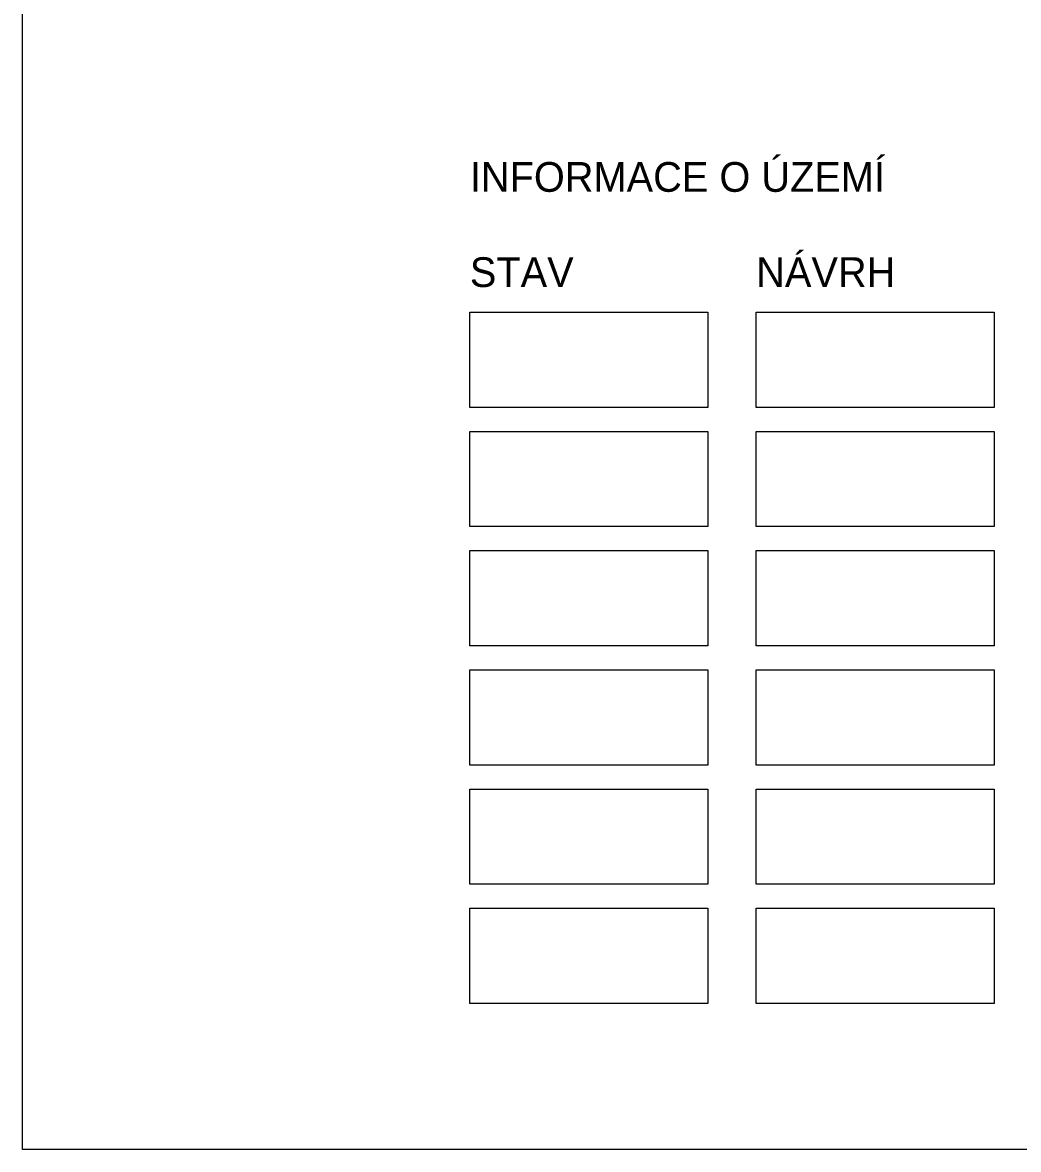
# Model space of a CAD drawing. Extents: x -449577 to -425530, y -1150048 to -1121091.
# Drawn here: x -436459.3 to -436023.8, y -1146652.5 to -1146160 of the extents above; entities that cross this region are included whole.
import ezdxf

# ---------------------------------------------------------------- set-up
doc = ezdxf.new("R2010")
doc.units = 0
doc.layers.add('Vrstva 1', color=7, linetype='Continuous')

msp = doc.modelspace()

# ---------------------------------------------------------------- linework, layer by layer
at = {"layer": 'Vrstva 1'}
for points in [[(-433959.3, -1144652.46), (-433959.3, -1146652.46), (-436459.3, -1146652.46), (-436459.3, -1144652.46)], [(-436263.71, -1146286.62), (-436159.71, -1146286.62), (-436159.71, -1146328.22), (-436263.71, -1146328.22)], [(-436263.71, -1146286.62), (-436159.71, -1146286.62), (-436159.71, -1146328.22), (-436263.71, -1146328.22)], [(-436263.71, -1146286.62), (-436159.71, -1146286.62), (-436159.71, -1146328.22), (-436263.71, -1146328.22)], [(-436263.71, -1146286.62), (-436159.71, -1146286.62), (-436159.71, -1146328.22), (-436263.71, -1146328.22)], [(-436263.71, -1146286.62), (-436159.71, -1146286.62), (-436159.71, -1146328.22), (-436263.71, -1146328.22)], [(-436263.71, -1146286.62), (-436159.71, -1146286.62), (-436159.71, -1146328.22), (-436263.71, -1146328.22)], [(-436263.71, -1146286.62), (-436159.71, -1146286.62), (-436159.71, -1146328.22), (-436263.71, -1146328.22)], [(-436263.71, -1146286.62), (-436159.71, -1146286.62), (-436159.71, -1146328.22), (-436263.71, -1146328.22)], [(-436263.71, -1146286.62), (-436159.71, -1146286.62), (-436159.71, -1146328.22), (-436263.71, -1146328.22)], [(-436263.71, -1146286.62), (-436159.71, -1146286.62), (-436159.71, -1146328.22), (-436263.71, -1146328.22)], [(-436263.71, -1146286.62), (-436159.71, -1146286.62), (-436159.71, -1146328.22), (-436263.71, -1146328.22)], [(-436263.71, -1146286.62), (-436159.71, -1146286.62), (-436159.71, -1146328.22), (-436263.71, -1146328.22)], [(-436263.71, -1146286.62), (-436159.71, -1146286.62), (-436159.71, -1146328.22), (-436263.71, -1146328.22)], [(-436263.71, -1146286.62), (-436159.71, -1146286.62), (-436159.71, -1146328.22), (-436263.71, -1146328.22)], [(-436263.71, -1146286.62), (-436159.71, -1146286.62), (-436159.71, -1146328.22), (-436263.71, -1146328.22)], [(-436263.71, -1146286.62), (-436159.71, -1146286.62), (-436159.71, -1146328.22), (-436263.71, -1146328.22)], [(-436138.51, -1146286.62), (-436034.51, -1146286.62), (-436034.51, -1146328.22), (-436138.51, -1146328.22)], [(-436138.51, -1146286.62), (-436034.51, -1146286.62), (-436034.51, -1146328.22), (-436138.51, -1146328.22)], [(-436138.51, -1146286.62), (-436034.51, -1146286.62), (-436034.51, -1146328.22), (-436138.51, -1146328.22)], [(-436138.51, -1146286.62), (-436034.51, -1146286.62), (-436034.51, -1146328.22), (-436138.51, -1146328.22)], [(-436138.51, -1146286.62), (-436034.51, -1146286.62), (-436034.51, -1146328.22), (-436138.51, -1146328.22)], [(-436138.51, -1146286.62), (-436034.51, -1146286.62), (-436034.51, -1146328.22), (-436138.51, -1146328.22)], [(-436138.51, -1146286.62), (-436034.51, -1146286.62), (-436034.51, -1146328.22), (-436138.51, -1146328.22)], [(-436138.51, -1146286.62), (-436034.51, -1146286.62), (-436034.51, -1146328.22), (-436138.51, -1146328.22)], [(-436138.51, -1146286.62), (-436034.51, -1146286.62), (-436034.51, -1146328.22), (-436138.51, -1146328.22)], [(-436138.51, -1146286.62), (-436034.51, -1146286.62), (-436034.51, -1146328.22), (-436138.51, -1146328.22)], [(-436138.51, -1146286.62), (-436034.51, -1146286.62), (-436034.51, -1146328.22), (-436138.51, -1146328.22)], [(-436138.51, -1146286.62), (-436034.51, -1146286.62), (-436034.51, -1146328.22), (-436138.51, -1146328.22)], [(-436138.51, -1146286.62), (-436034.51, -1146286.62), (-436034.51, -1146328.22), (-436138.51, -1146328.22)], [(-436138.51, -1146286.62), (-436034.51, -1146286.62), (-436034.51, -1146328.22), (-436138.51, -1146328.22)], [(-436138.51, -1146286.62), (-436034.51, -1146286.62), (-436034.51, -1146328.22), (-436138.51, -1146328.22)], [(-436138.51, -1146286.62), (-436034.51, -1146286.62), (-436034.51, -1146328.22), (-436138.51, -1146328.22)], [(-436263.71, -1146338.71), (-436159.71, -1146338.71), (-436159.71, -1146380.31), (-436263.71, -1146380.31)], [(-436263.71, -1146338.71), (-436159.71, -1146338.71), (-436159.71, -1146380.31), (-436263.71, -1146380.31)], [(-436263.71, -1146338.71), (-436159.71, -1146338.71), (-436159.71, -1146380.31), (-436263.71, -1146380.31)], [(-436263.71, -1146338.71), (-436159.71, -1146338.71), (-436159.71, -1146380.31), (-436263.71, -1146380.31)], [(-436263.71, -1146338.71), (-436159.71, -1146338.71), (-436159.71, -1146380.31), (-436263.71, -1146380.31)], [(-436263.71, -1146338.71), (-436159.71, -1146338.71), (-436159.71, -1146380.31), (-436263.71, -1146380.31)], [(-436263.71, -1146338.71), (-436159.71, -1146338.71), (-436159.71, -1146380.31), (-436263.71, -1146380.31)], [(-436263.71, -1146338.71), (-436159.71, -1146338.71), (-436159.71, -1146380.31), (-436263.71, -1146380.31)], [(-436263.71, -1146338.71), (-436159.71, -1146338.71), (-436159.71, -1146380.31), (-436263.71, -1146380.31)], [(-436263.71, -1146338.71), (-436159.71, -1146338.71), (-436159.71, -1146380.31), (-436263.71, -1146380.31)], [(-436263.71, -1146338.71), (-436159.71, -1146338.71), (-436159.71, -1146380.31), (-436263.71, -1146380.31)], [(-436263.71, -1146338.71), (-436159.71, -1146338.71), (-436159.71, -1146380.31), (-436263.71, -1146380.31)], [(-436263.71, -1146338.71), (-436159.71, -1146338.71), (-436159.71, -1146380.31), (-436263.71, -1146380.31)], [(-436263.71, -1146338.71), (-436159.71, -1146338.71), (-436159.71, -1146380.31), (-436263.71, -1146380.31)], [(-436263.71, -1146338.71), (-436159.71, -1146338.71), (-436159.71, -1146380.31), (-436263.71, -1146380.31)], [(-436263.71, -1146338.71), (-436159.71, -1146338.71), (-436159.71, -1146380.31), (-436263.71, -1146380.31)], [(-436138.51, -1146338.71), (-436034.51, -1146338.71), (-436034.51, -1146380.31), (-436138.51, -1146380.31)], [(-436138.51, -1146338.71), (-436034.51, -1146338.71), (-436034.51, -1146380.31), (-436138.51, -1146380.31)], [(-436138.51, -1146338.71), (-436034.51, -1146338.71), (-436034.51, -1146380.31), (-436138.51, -1146380.31)], [(-436138.51, -1146338.71), (-436034.51, -1146338.71), (-436034.51, -1146380.31), (-436138.51, -1146380.31)], [(-436138.51, -1146338.71), (-436034.51, -1146338.71), (-436034.51, -1146380.31), (-436138.51, -1146380.31)], [(-436138.51, -1146338.71), (-436034.51, -1146338.71), (-436034.51, -1146380.31), (-436138.51, -1146380.31)], [(-436138.51, -1146338.71), (-436034.51, -1146338.71), (-436034.51, -1146380.31), (-436138.51, -1146380.31)], [(-436138.51, -1146338.71), (-436034.51, -1146338.71), (-436034.51, -1146380.31), (-436138.51, -1146380.31)], [(-436138.51, -1146338.71), (-436034.51, -1146338.71), (-436034.51, -1146380.31), (-436138.51, -1146380.31)], [(-436138.51, -1146338.71), (-436034.51, -1146338.71), (-436034.51, -1146380.31), (-436138.51, -1146380.31)], [(-436138.51, -1146338.71), (-436034.51, -1146338.71), (-436034.51, -1146380.31), (-436138.51, -1146380.31)], [(-436138.51, -1146338.71), (-436034.51, -1146338.71), (-436034.51, -1146380.31), (-436138.51, -1146380.31)], [(-436138.51, -1146338.71), (-436034.51, -1146338.71), (-436034.51, -1146380.31), (-436138.51, -1146380.31)], [(-436138.51, -1146338.71), (-436034.51, -1146338.71), (-436034.51, -1146380.31), (-436138.51, -1146380.31)], [(-436138.51, -1146338.71), (-436034.51, -1146338.71), (-436034.51, -1146380.31), (-436138.51, -1146380.31)], [(-436138.51, -1146338.71), (-436034.51, -1146338.71), (-436034.51, -1146380.31), (-436138.51, -1146380.31)], [(-436263.71, -1146390.8), (-436159.71, -1146390.8), (-436159.71, -1146432.4), (-436263.71, -1146432.4)], [(-436263.71, -1146390.8), (-436159.71, -1146390.8), (-436159.71, -1146432.4), (-436263.71, -1146432.4)], [(-436263.71, -1146390.8), (-436159.71, -1146390.8), (-436159.71, -1146432.4), (-436263.71, -1146432.4)], [(-436263.71, -1146390.8), (-436159.71, -1146390.8), (-436159.71, -1146432.4), (-436263.71, -1146432.4)], [(-436263.71, -1146390.8), (-436159.71, -1146390.8), (-436159.71, -1146432.4), (-436263.71, -1146432.4)], [(-436263.71, -1146390.8), (-436159.71, -1146390.8), (-436159.71, -1146432.4), (-436263.71, -1146432.4)], [(-436263.71, -1146390.8), (-436159.71, -1146390.8), (-436159.71, -1146432.4), (-436263.71, -1146432.4)], [(-436263.71, -1146390.8), (-436159.71, -1146390.8), (-436159.71, -1146432.4), (-436263.71, -1146432.4)], [(-436263.71, -1146390.8), (-436159.71, -1146390.8), (-436159.71, -1146432.4), (-436263.71, -1146432.4)], [(-436263.71, -1146390.8), (-436159.71, -1146390.8), (-436159.71, -1146432.4), (-436263.71, -1146432.4)], [(-436263.71, -1146390.8), (-436159.71, -1146390.8), (-436159.71, -1146432.4), (-436263.71, -1146432.4)], [(-436263.71, -1146390.8), (-436159.71, -1146390.8), (-436159.71, -1146432.4), (-436263.71, -1146432.4)], [(-436263.71, -1146390.8), (-436159.71, -1146390.8), (-436159.71, -1146432.4), (-436263.71, -1146432.4)], [(-436263.71, -1146390.8), (-436159.71, -1146390.8), (-436159.71, -1146432.4), (-436263.71, -1146432.4)], [(-436263.71, -1146390.8), (-436159.71, -1146390.8), (-436159.71, -1146432.4), (-436263.71, -1146432.4)], [(-436263.71, -1146390.8), (-436159.71, -1146390.8), (-436159.71, -1146432.4), (-436263.71, -1146432.4)], [(-436138.51, -1146390.8), (-436034.51, -1146390.8), (-436034.51, -1146432.4), (-436138.51, -1146432.4)], [(-436138.51, -1146390.8), (-436034.51, -1146390.8), (-436034.51, -1146432.4), (-436138.51, -1146432.4)], [(-436138.51, -1146390.8), (-436034.51, -1146390.8), (-436034.51, -1146432.4), (-436138.51, -1146432.4)], [(-436138.51, -1146390.8), (-436034.51, -1146390.8), (-436034.51, -1146432.4), (-436138.51, -1146432.4)], [(-436138.51, -1146390.8), (-436034.51, -1146390.8), (-436034.51, -1146432.4), (-436138.51, -1146432.4)], [(-436138.51, -1146390.8), (-436034.51, -1146390.8), (-436034.51, -1146432.4), (-436138.51, -1146432.4)], [(-436138.51, -1146390.8), (-436034.51, -1146390.8), (-436034.51, -1146432.4), (-436138.51, -1146432.4)], [(-436138.51, -1146390.8), (-436034.51, -1146390.8), (-436034.51, -1146432.4), (-436138.51, -1146432.4)], [(-436138.51, -1146390.8), (-436034.51, -1146390.8), (-436034.51, -1146432.4), (-436138.51, -1146432.4)], [(-436138.51, -1146390.8), (-436034.51, -1146390.8), (-436034.51, -1146432.4), (-436138.51, -1146432.4)], [(-436138.51, -1146390.8), (-436034.51, -1146390.8), (-436034.51, -1146432.4), (-436138.51, -1146432.4)], [(-436138.51, -1146390.8), (-436034.51, -1146390.8), (-436034.51, -1146432.4), (-436138.51, -1146432.4)], [(-436138.51, -1146390.8), (-436034.51, -1146390.8), (-436034.51, -1146432.4), (-436138.51, -1146432.4)], [(-436138.51, -1146390.8), (-436034.51, -1146390.8), (-436034.51, -1146432.4), (-436138.51, -1146432.4)], [(-436138.51, -1146390.8), (-436034.51, -1146390.8), (-436034.51, -1146432.4), (-436138.51, -1146432.4)], [(-436138.51, -1146390.8), (-436034.51, -1146390.8), (-436034.51, -1146432.4), (-436138.51, -1146432.4)], [(-436263.71, -1146442.89), (-436159.71, -1146442.89), (-436159.71, -1146484.49), (-436263.71, -1146484.49)], [(-436263.71, -1146442.89), (-436159.71, -1146442.89), (-436159.71, -1146484.49), (-436263.71, -1146484.49)], [(-436263.71, -1146442.89), (-436159.71, -1146442.89), (-436159.71, -1146484.49), (-436263.71, -1146484.49)], [(-436263.71, -1146442.89), (-436159.71, -1146442.89), (-436159.71, -1146484.49), (-436263.71, -1146484.49)], [(-436263.71, -1146442.89), (-436159.71, -1146442.89), (-436159.71, -1146484.49), (-436263.71, -1146484.49)], [(-436263.71, -1146442.89), (-436159.71, -1146442.89), (-436159.71, -1146484.49), (-436263.71, -1146484.49)], [(-436263.71, -1146442.89), (-436159.71, -1146442.89), (-436159.71, -1146484.49), (-436263.71, -1146484.49)], [(-436263.71, -1146442.89), (-436159.71, -1146442.89), (-436159.71, -1146484.49), (-436263.71, -1146484.49)], [(-436263.71, -1146442.89), (-436159.71, -1146442.89), (-436159.71, -1146484.49), (-436263.71, -1146484.49)], [(-436263.71, -1146442.89), (-436159.71, -1146442.89), (-436159.71, -1146484.49), (-436263.71, -1146484.49)], [(-436263.71, -1146442.89), (-436159.71, -1146442.89), (-436159.71, -1146484.49), (-436263.71, -1146484.49)], [(-436263.71, -1146442.89), (-436159.71, -1146442.89), (-436159.71, -1146484.49), (-436263.71, -1146484.49)], [(-436263.71, -1146442.89), (-436159.71, -1146442.89), (-436159.71, -1146484.49), (-436263.71, -1146484.49)], [(-436263.71, -1146442.89), (-436159.71, -1146442.89), (-436159.71, -1146484.49), (-436263.71, -1146484.49)], [(-436263.71, -1146442.89), (-436159.71, -1146442.89), (-436159.71, -1146484.49), (-436263.71, -1146484.49)], [(-436263.71, -1146442.89), (-436159.71, -1146442.89), (-436159.71, -1146484.49), (-436263.71, -1146484.49)], [(-436138.51, -1146442.89), (-436034.51, -1146442.89), (-436034.51, -1146484.49), (-436138.51, -1146484.49)], [(-436138.51, -1146442.89), (-436034.51, -1146442.89), (-436034.51, -1146484.49), (-436138.51, -1146484.49)], [(-436138.51, -1146442.89), (-436034.51, -1146442.89), (-436034.51, -1146484.49), (-436138.51, -1146484.49)], [(-436138.51, -1146442.89), (-436034.51, -1146442.89), (-436034.51, -1146484.49), (-436138.51, -1146484.49)], [(-436138.51, -1146442.89), (-436034.51, -1146442.89), (-436034.51, -1146484.49), (-436138.51, -1146484.49)], [(-436138.51, -1146442.89), (-436034.51, -1146442.89), (-436034.51, -1146484.49), (-436138.51, -1146484.49)], [(-436138.51, -1146442.89), (-436034.51, -1146442.89), (-436034.51, -1146484.49), (-436138.51, -1146484.49)], [(-436138.51, -1146442.89), (-436034.51, -1146442.89), (-436034.51, -1146484.49), (-436138.51, -1146484.49)], [(-436138.51, -1146442.89), (-436034.51, -1146442.89), (-436034.51, -1146484.49), (-436138.51, -1146484.49)], [(-436138.51, -1146442.89), (-436034.51, -1146442.89), (-436034.51, -1146484.49), (-436138.51, -1146484.49)], [(-436138.51, -1146442.89), (-436034.51, -1146442.89), (-436034.51, -1146484.49), (-436138.51, -1146484.49)], [(-436138.51, -1146442.89), (-436034.51, -1146442.89), (-436034.51, -1146484.49), (-436138.51, -1146484.49)], [(-436138.51, -1146442.89), (-436034.51, -1146442.89), (-436034.51, -1146484.49), (-436138.51, -1146484.49)], [(-436138.51, -1146442.89), (-436034.51, -1146442.89), (-436034.51, -1146484.49), (-436138.51, -1146484.49)], [(-436138.51, -1146442.89), (-436034.51, -1146442.89), (-436034.51, -1146484.49), (-436138.51, -1146484.49)], [(-436138.51, -1146442.89), (-436034.51, -1146442.89), (-436034.51, -1146484.49), (-436138.51, -1146484.49)], [(-436263.71, -1146494.99), (-436159.71, -1146494.99), (-436159.71, -1146536.59), (-436263.71, -1146536.59)], [(-436263.71, -1146494.99), (-436159.71, -1146494.99), (-436159.71, -1146536.59), (-436263.71, -1146536.59)], [(-436263.71, -1146494.99), (-436159.71, -1146494.99), (-436159.71, -1146536.59), (-436263.71, -1146536.59)], [(-436263.71, -1146494.99), (-436159.71, -1146494.99), (-436159.71, -1146536.59), (-436263.71, -1146536.59)], [(-436263.71, -1146494.99), (-436159.71, -1146494.99), (-436159.71, -1146536.59), (-436263.71, -1146536.59)], [(-436263.71, -1146494.99), (-436159.71, -1146494.99), (-436159.71, -1146536.59), (-436263.71, -1146536.59)], [(-436263.71, -1146494.99), (-436159.71, -1146494.99), (-436159.71, -1146536.59), (-436263.71, -1146536.59)], [(-436263.71, -1146494.99), (-436159.71, -1146494.99), (-436159.71, -1146536.59), (-436263.71, -1146536.59)], [(-436263.71, -1146494.99), (-436159.71, -1146494.99), (-436159.71, -1146536.59), (-436263.71, -1146536.59)], [(-436263.71, -1146494.99), (-436159.71, -1146494.99), (-436159.71, -1146536.59), (-436263.71, -1146536.59)], [(-436263.71, -1146494.99), (-436159.71, -1146494.99), (-436159.71, -1146536.59), (-436263.71, -1146536.59)], [(-436263.71, -1146494.99), (-436159.71, -1146494.99), (-436159.71, -1146536.59), (-436263.71, -1146536.59)], [(-436263.71, -1146494.99), (-436159.71, -1146494.99), (-436159.71, -1146536.59), (-436263.71, -1146536.59)], [(-436263.71, -1146494.99), (-436159.71, -1146494.99), (-436159.71, -1146536.59), (-436263.71, -1146536.59)], [(-436263.71, -1146494.99), (-436159.71, -1146494.99), (-436159.71, -1146536.59), (-436263.71, -1146536.59)], [(-436263.71, -1146494.99), (-436159.71, -1146494.99), (-436159.71, -1146536.59), (-436263.71, -1146536.59)], [(-436138.51, -1146494.99), (-436034.51, -1146494.99), (-436034.51, -1146536.59), (-436138.51, -1146536.59)], [(-436138.51, -1146494.99), (-436034.51, -1146494.99), (-436034.51, -1146536.59), (-436138.51, -1146536.59)], [(-436138.51, -1146494.99), (-436034.51, -1146494.99), (-436034.51, -1146536.59), (-436138.51, -1146536.59)], [(-436138.51, -1146494.99), (-436034.51, -1146494.99), (-436034.51, -1146536.59), (-436138.51, -1146536.59)], [(-436138.51, -1146494.99), (-436034.51, -1146494.99), (-436034.51, -1146536.59), (-436138.51, -1146536.59)], [(-436138.51, -1146494.99), (-436034.51, -1146494.99), (-436034.51, -1146536.59), (-436138.51, -1146536.59)], [(-436138.51, -1146494.99), (-436034.51, -1146494.99), (-436034.51, -1146536.59), (-436138.51, -1146536.59)], [(-436138.51, -1146494.99), (-436034.51, -1146494.99), (-436034.51, -1146536.59), (-436138.51, -1146536.59)], [(-436138.51, -1146494.99), (-436034.51, -1146494.99), (-436034.51, -1146536.59), (-436138.51, -1146536.59)], [(-436138.51, -1146494.99), (-436034.51, -1146494.99), (-436034.51, -1146536.59), (-436138.51, -1146536.59)], [(-436138.51, -1146494.99), (-436034.51, -1146494.99), (-436034.51, -1146536.59), (-436138.51, -1146536.59)], [(-436138.51, -1146494.99), (-436034.51, -1146494.99), (-436034.51, -1146536.59), (-436138.51, -1146536.59)], [(-436138.51, -1146494.99), (-436034.51, -1146494.99), (-436034.51, -1146536.59), (-436138.51, -1146536.59)], [(-436138.51, -1146494.99), (-436034.51, -1146494.99), (-436034.51, -1146536.59), (-436138.51, -1146536.59)], [(-436138.51, -1146494.99), (-436034.51, -1146494.99), (-436034.51, -1146536.59), (-436138.51, -1146536.59)], [(-436138.51, -1146494.99), (-436034.51, -1146494.99), (-436034.51, -1146536.59), (-436138.51, -1146536.59)], [(-436263.71, -1146547.08), (-436159.71, -1146547.08), (-436159.71, -1146588.68), (-436263.71, -1146588.68)], [(-436263.71, -1146547.08), (-436159.71, -1146547.08), (-436159.71, -1146588.68), (-436263.71, -1146588.68)], [(-436263.71, -1146547.08), (-436159.71, -1146547.08), (-436159.71, -1146588.68), (-436263.71, -1146588.68)], [(-436263.71, -1146547.08), (-436159.71, -1146547.08), (-436159.71, -1146588.68), (-436263.71, -1146588.68)], [(-436263.71, -1146547.08), (-436159.71, -1146547.08), (-436159.71, -1146588.68), (-436263.71, -1146588.68)], [(-436263.71, -1146547.08), (-436159.71, -1146547.08), (-436159.71, -1146588.68), (-436263.71, -1146588.68)], [(-436263.71, -1146547.08), (-436159.71, -1146547.08), (-436159.71, -1146588.68), (-436263.71, -1146588.68)], [(-436263.71, -1146547.08), (-436159.71, -1146547.08), (-436159.71, -1146588.68), (-436263.71, -1146588.68)], [(-436263.71, -1146547.08), (-436159.71, -1146547.08), (-436159.71, -1146588.68), (-436263.71, -1146588.68)], [(-436263.71, -1146547.08), (-436159.71, -1146547.08), (-436159.71, -1146588.68), (-436263.71, -1146588.68)], [(-436263.71, -1146547.08), (-436159.71, -1146547.08), (-436159.71, -1146588.68), (-436263.71, -1146588.68)], [(-436263.71, -1146547.08), (-436159.71, -1146547.08), (-436159.71, -1146588.68), (-436263.71, -1146588.68)], [(-436263.71, -1146547.08), (-436159.71, -1146547.08), (-436159.71, -1146588.68), (-436263.71, -1146588.68)], [(-436263.71, -1146547.08), (-436159.71, -1146547.08), (-436159.71, -1146588.68), (-436263.71, -1146588.68)], [(-436263.71, -1146547.08), (-436159.71, -1146547.08), (-436159.71, -1146588.68), (-436263.71, -1146588.68)], [(-436263.71, -1146547.08), (-436159.71, -1146547.08), (-436159.71, -1146588.68), (-436263.71, -1146588.68)], [(-436138.51, -1146547.08), (-436034.51, -1146547.08), (-436034.51, -1146588.68), (-436138.51, -1146588.68)], [(-436138.51, -1146547.08), (-436034.51, -1146547.08), (-436034.51, -1146588.68), (-436138.51, -1146588.68)], [(-436138.51, -1146547.08), (-436034.51, -1146547.08), (-436034.51, -1146588.68), (-436138.51, -1146588.68)], [(-436138.51, -1146547.08), (-436034.51, -1146547.08), (-436034.51, -1146588.68), (-436138.51, -1146588.68)], [(-436138.51, -1146547.08), (-436034.51, -1146547.08), (-436034.51, -1146588.68), (-436138.51, -1146588.68)], [(-436138.51, -1146547.08), (-436034.51, -1146547.08), (-436034.51, -1146588.68), (-436138.51, -1146588.68)], [(-436138.51, -1146547.08), (-436034.51, -1146547.08), (-436034.51, -1146588.68), (-436138.51, -1146588.68)], [(-436138.51, -1146547.08), (-436034.51, -1146547.08), (-436034.51, -1146588.68), (-436138.51, -1146588.68)], [(-436138.51, -1146547.08), (-436034.51, -1146547.08), (-436034.51, -1146588.68), (-436138.51, -1146588.68)], [(-436138.51, -1146547.08), (-436034.51, -1146547.08), (-436034.51, -1146588.68), (-436138.51, -1146588.68)], [(-436138.51, -1146547.08), (-436034.51, -1146547.08), (-436034.51, -1146588.68), (-436138.51, -1146588.68)], [(-436138.51, -1146547.08), (-436034.51, -1146547.08), (-436034.51, -1146588.68), (-436138.51, -1146588.68)], [(-436138.51, -1146547.08), (-436034.51, -1146547.08), (-436034.51, -1146588.68), (-436138.51, -1146588.68)], [(-436138.51, -1146547.08), (-436034.51, -1146547.08), (-436034.51, -1146588.68), (-436138.51, -1146588.68)], [(-436138.51, -1146547.08), (-436034.51, -1146547.08), (-436034.51, -1146588.68), (-436138.51, -1146588.68)], [(-436138.51, -1146547.08), (-436034.51, -1146547.08), (-436034.51, -1146588.68), (-436138.51, -1146588.68)]]:
    msp.add_lwpolyline(points, close=True, dxfattribs=at)

# ---------------------------------------------------------------- texts
for s, height, p in [('INFORMACE O ÚZEMÍ', 12.9974, (-436263.71, -1146234.01)), ('INFORMACE O ÚZEMÍ', 12.9974, (-436263.71, -1146234.01)), ('INFORMACE O ÚZEMÍ', 12.9974, (-436263.71, -1146234.01)), ('INFORMACE O ÚZEMÍ', 12.9974, (-436263.71, -1146234.01)), ('INFORMACE O ÚZEMÍ', 12.9974, (-436263.71, -1146234.01)), ('INFORMACE O ÚZEMÍ', 12.9974, (-436263.71, -1146234.01)), ('INFORMACE O ÚZEMÍ', 12.9974, (-436263.71, -1146234.01)), ('INFORMACE O ÚZEMÍ', 12.9974, (-436263.71, -1146234.01)), ('NÁVRH', 12.997, (-436138.51, -1146275.61)), ('NÁVRH', 12.997, (-436138.51, -1146275.61)), ('NÁVRH', 12.997, (-436138.51, -1146275.61)), ('NÁVRH', 12.997, (-436138.51, -1146275.61)), ('NÁVRH', 12.997, (-436138.51, -1146275.61)), ('NÁVRH', 12.997, (-436138.51, -1146275.61)), ('NÁVRH', 12.997, (-436138.51, -1146275.61)), ('NÁVRH', 12.997, (-436138.51, -1146275.61)), ('NÁVRH', 12.997, (-436138.51, -1146275.61)), ('NÁVRH', 12.997, (-436138.51, -1146275.61)), ('NÁVRH', 12.997, (-436138.51, -1146275.61)), ('NÁVRH', 12.997, (-436138.51, -1146275.61)), ('NÁVRH', 12.997, (-436138.51, -1146275.61)), ('NÁVRH', 12.997, (-436138.51, -1146275.61)), ('NÁVRH', 12.997, (-436138.51, -1146275.61)), ('NÁVRH', 12.997, (-436138.51, -1146275.61)), ('STAV', 12.997, (-436263.71, -1146275.61)), ('STAV', 12.997, (-436263.71, -1146275.61)), ('STAV', 12.997, (-436263.71, -1146275.61)), ('STAV', 12.997, (-436263.71, -1146275.61)), ('STAV', 12.997, (-436263.71, -1146275.61)), ('STAV', 12.997, (-436263.71, -1146275.61)), ('STAV', 12.997, (-436263.71, -1146275.61)), ('STAV', 12.997, (-436263.71, -1146275.61)), ('STAV', 12.997, (-436263.71, -1146275.61)), ('STAV', 12.997, (-436263.71, -1146275.61)), ('STAV', 12.997, (-436263.71, -1146275.61)), ('STAV', 12.997, (-436263.71, -1146275.61)), ('STAV', 12.997, (-436263.71, -1146275.61)), ('STAV', 12.997, (-436263.71, -1146275.61)), ('STAV', 12.997, (-436263.71, -1146275.61)), ('STAV', 12.997, (-436263.71, -1146275.61))]:
    msp.add_text(s, height=height, dxfattribs=at).set_placement(p)

doc.saveas('drawing.dxf')
